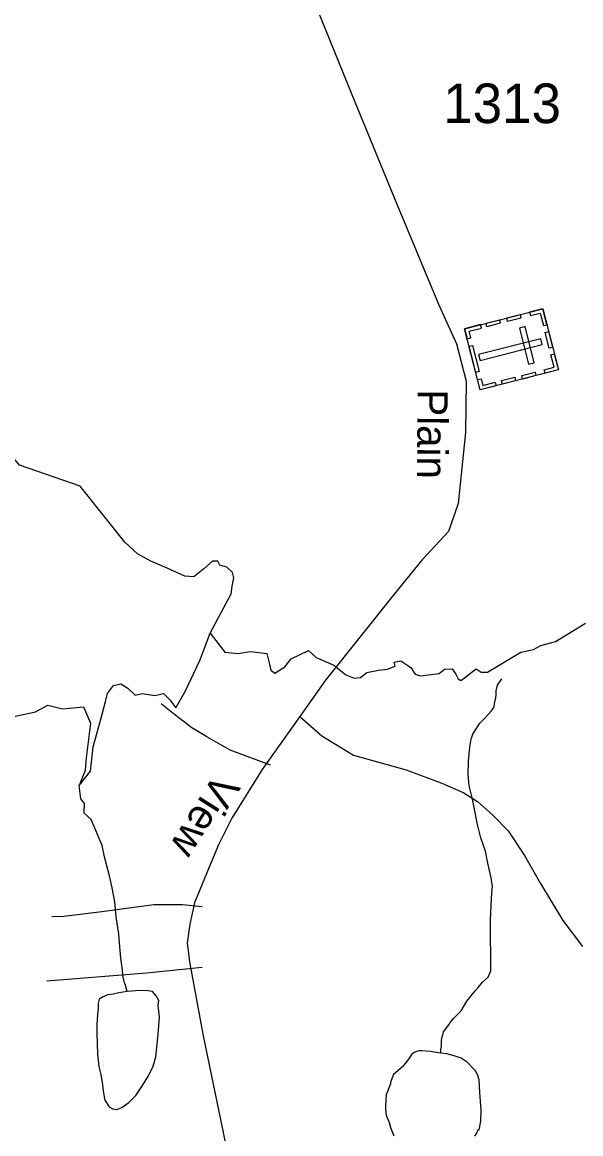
# Model space of a CAD drawing. Extents: x 2082433 to 2279600, y 546599 to 755198.
# Drawn here: x 2098975 to 2100738, y 639289 to 642798 of the extents above; entities that cross this region are included whole.
import ezdxf

# ---------------------------------------------------------------- set-up
doc = ezdxf.new("R2010")
doc.units = 0
for name, color, linetype in [('Exist Cultural Cemetery CELL', 7, 'Continuous'), ('Exist Hydrographic Creek Single Shore', 7, 'Continuous'), ('Exist Hydrographic Lake Shore', 7, 'Continuous'), ('Exist Hydrographic Pond Under 1500 Sq Ft', 7, 'Continuous'), ('Exist Road Non-System Type 51', 7, 'Continuous'), ('Exist Road Secondary Type 51 Attributed', 7, 'Continuous'), ('Exist Road Secondary Type 51 Label', 7, 'Continuous'), ('Exist Road Secondary Type 51 Number Label', 7, 'Continuous')]:
    doc.layers.add(name, color=color, linetype=linetype)

msp = doc.modelspace()

# ---------------------------------------------------------------- linework, layer by layer
at = {"layer": 'Exist Cultural Cemetery CELL'}
for points in [[(2100618.2, 641893.5), (2100667.3, 641700.6), (2100420.5, 641637.7), (2100371.4, 641830.7)], [(2100504.3, 641864.5), (2100546.3, 641875.2), (2100549.1, 641864.2), (2100507.1, 641853.5)], [(2100576.2, 641882.8), (2100579, 641871.8), (2100610.2, 641879.8), (2100620.2, 641840.4), (2100631, 641843.2), (2100618.2, 641893.5)], [(2100379.6, 641798.6), (2100390.7, 641801.5), (2100385.3, 641822.8), (2100424.5, 641832.8), (2100421.7, 641843.5), (2100371.4, 641830.7)], [(2100439.2, 641848), (2100481.1, 641858.7), (2100483.9, 641847.6), (2100442, 641836.9)], [(2100562.3, 641837.2), (2100544.2, 641832.5), (2100573.2, 641718.4), (2100591.3, 641723)], [(2100616.6, 641780.6), (2100612, 641798.7), (2100415.5, 641748.7), (2100420.1, 641730.6)], [(2100636.4, 641821.7), (2100649.2, 641771.5), (2100638.1, 641768.7), (2100625.4, 641818.9)], [(2100396.7, 641777.8), (2100417.6, 641695.6), (2100406.6, 641692.8), (2100385.6, 641775)], [(2100625.3, 641689.8), (2100622.5, 641700.8), (2100653.7, 641708.7), (2100643.6, 641748), (2100654.4, 641750.8), (2100667.2, 641700.5)], [(2100551.6, 641682.8), (2100593.6, 641693.5), (2100596.4, 641682.5), (2100554.4, 641671.8)], [(2100412.3, 641669.9), (2100423.5, 641672.7), (2100428.9, 641651.4), (2100468, 641661.3), (2100470.8, 641650.5), (2100420.5, 641637.7)], [(2100487.7, 641666.6), (2100529.7, 641677.3), (2100532.5, 641666.2), (2100490.5, 641655.6)]]:
    msp.add_lwpolyline(points, close=True, dxfattribs=at)
at = {"layer": 'Exist Hydrographic Creek Single Shore'}
for points in [[(2099568.2, 640869.6), (2099615, 640809.1), (2099657, 640805), (2099695.9, 640811.1), (2099747.2, 640805), (2099753.3, 640780.4), (2099759.5, 640752.7), (2099772.8, 640743.5), (2099804.5, 640763), (2099824, 640788.6), (2099878.3, 640815.2), (2099902.9, 640792.7), (2099958.7, 640768.1), (2099996.1, 640738.4), (2100022.8, 640727.1), (2100043.3, 640729.2), (2100062.7, 640745.6), (2100099.6, 640752.7), (2100127.8, 640755.3), (2100151.9, 640765), (2100149.3, 640777.8), (2100169.8, 640781.9), (2100202.1, 640761.4), (2100215.4, 640740.4), (2100231.8, 640734.8), (2100291.2, 640742), (2100308.1, 640756.3), (2100331.7, 640757.3), (2100345, 640738.4), (2100350.6, 640725.6), (2100359.8, 640720), (2100371.1, 640728.1), (2100395.2, 640747.6), (2100408, 640757.3), (2100423.4, 640746.6), (2100443.2, 640746.8), (2100548.3, 640809.6), (2100589.3, 640817.8), (2100612.4, 640830.6), (2100658.5, 640842.9), (2100753.3, 640900.8)], [(2100296.8, 639543.1), (2100296.8, 639554.9), (2100298.9, 639565.1), (2100298.3, 639585.1), (2100300.5, 639594.9), (2100302.8, 639601), (2100304.8, 639610.9), (2100318.3, 639629.1), (2100330.4, 639645.1), (2100336, 639653.2), (2100360.4, 639677), (2100378.2, 639707.2), (2100405.9, 639741.1), (2100414.1, 639751.3), (2100428.3, 639767.4), (2100446.1, 639783.3), (2100453.7, 639803.3), (2100454.1, 639833.2), (2100454.1, 639861.2), (2100453.5, 639901.4), (2100453.3, 639963.5), (2100455.3, 640009.4), (2100457, 640049.4), (2100459, 640069.3), (2100455.1, 640097.5), (2100444.9, 640143.2), (2100436.9, 640181.4), (2100422.5, 640223.3), (2100410.6, 640269.3), (2100404.5, 640303.1), (2100396.1, 640345.3), (2100386, 640387), (2100382.3, 640422.8), (2100383.8, 640465.2), (2100387.9, 640509.2), (2100391.6, 640535), (2100397.3, 640551.1), (2100407.5, 640567), (2100419.6, 640585.1), (2100433.4, 640599.2), (2100447.1, 640613.4), (2100455.1, 640623.1), (2100463.1, 640635.3), (2100467.2, 640651.3), (2100469.5, 640665.1), (2100471.1, 640675), (2100470.9, 640687.2), (2100474.8, 640705.3), (2100489.2, 640725.4)], [(2099306.2, 639737.7), (2099304.2, 639745.7), (2099300.5, 639761.7), (2099298.2, 639765.7), (2099294.3, 639783.7), (2099290.4, 639813.5), (2099286.1, 639843.8), (2099282.2, 639891.8), (2099279.6, 639919.8), (2099271.6, 639973.8), (2099267.2, 640021.4), (2099259.3, 640065.6), (2099251.1, 640103.4), (2099241, 640139.4), (2099235.3, 640163.4), (2099227.3, 640199.5), (2099192.9, 640281.5), (2099171.1, 640301.6), (2099171.5, 640331.6), (2099160.1, 640346), (2099155, 640389)]]:
    msp.add_lwpolyline(points, dxfattribs=at)
at = {"layer": 'Exist Hydrographic Lake Shore'}
for points in [[(2099568.2, 640869.6), (2099634.5, 640993.5), (2099637.5, 641018.1), (2099642.7, 641043.7), (2099638.6, 641061.1), (2099621.1, 641077.5), (2099598.6, 641083.7), (2099592.5, 641097), (2099576.1, 641097), (2099548.4, 641072.4), (2099516.6, 641047.8), (2099488, 641049.9), (2099432.6, 641074.4), (2099381.4, 641097), (2099339.4, 641119.5), (2099299.4, 641156.4), (2099158.1, 641333.9), (2098966.2, 641400.1), (2098757.3, 641657), (2098691.2, 641684.5)], [(2098945, 640605.2), (2099016.7, 640620.6), (2099055.6, 640642.1), (2099102.7, 640630.8), (2099168.3, 640637), (2099190.8, 640585.7), (2099177.5, 640476.1), (2099173.4, 640436.2), (2099155, 640389), (2099190.8, 640434.1), (2099199, 640510.9), (2099222.6, 640593.9), (2099238, 640653.4), (2099244.1, 640679), (2099263.6, 640704.6), (2099286.1, 640709.7), (2099308.7, 640695.4), (2099331.2, 640673.8), (2099353.7, 640679), (2099393.7, 640672.8), (2099421.4, 640679), (2099440.8, 640659.5), (2099460.3, 640633.9), (2099489, 640685.1), (2099536.1, 640783.5), (2099568.2, 640869.6)]]:
    msp.add_lwpolyline(points, dxfattribs=at)
at = {"layer": 'Exist Hydrographic Pond Under 1500 Sq Ft'}
for points in [[(2099306.2, 639737.7), (2099280.4, 639733.5), (2099262.3, 639729.7), (2099244.7, 639727.6), (2099230.3, 639721.6), (2099218.4, 639713.7), (2099214.8, 639701.7), (2099214.6, 639685.5), (2099212.5, 639665.5), (2099210.9, 639635.4), (2099210.7, 639605.4), (2099211.3, 639573.6), (2099213.3, 639539.7), (2099217, 639501.4), (2099223, 639475.7), (2099229.1, 639443.6), (2099231.6, 639417.7), (2099235.7, 639395.6), (2099249.8, 639373.6), (2099261.5, 639367.7), (2099273.6, 639365.9), (2099289.4, 639372), (2099311.5, 639387.7), (2099333.7, 639409.9), (2099353.2, 639438.2), (2099373.3, 639472), (2099388.8, 639502.1), (2099396.8, 639532.2), (2099404.6, 639604), (2099408.5, 639658.1), (2099404.4, 639694.1), (2099406.5, 639710), (2099398.3, 639724.2), (2099386.2, 639738.2), (2099372, 639739.9), (2099346, 639741.8), (2099306.2, 639737.7)], [(2100296.8, 639543.1), (2100288.8, 639545.1), (2100263, 639548.6), (2100236.5, 639550.6), (2100226.7, 639550.9), (2100214.6, 639546.6), (2100204.7, 639540.8), (2100194.7, 639524.5), (2100175, 639500.7), (2100146.7, 639476.6), (2100137.3, 639452.5), (2100137.1, 639446.4), (2100123.3, 639412.4), (2100121.3, 639376.6), (2100121.3, 639366.5), (2100123.3, 639348.3), (2100133.8, 639324.5), (2100137.5, 639308.5), (2100147.5, 639282.6)], [(2100403.4, 639281.6), (2100411.2, 639293.4), (2100413.5, 639301.6), (2100417.6, 639301.3), (2100423.1, 639329.3), (2100423.3, 639363.4), (2100419, 639419.6), (2100416.8, 639459.2), (2100413.1, 639473.2), (2100406.5, 639487.2), (2100400.8, 639493.3), (2100379, 639515.3), (2100361, 639527.3), (2100338.9, 639535.1), (2100314.9, 639541.2), (2100296.8, 639543.1)]]:
    msp.add_lwpolyline(points, dxfattribs=at)
at = {"layer": 'Exist Road Non-System Type 51'}
for points in [[(2099758.4, 640452.7), (2099631.4, 640500.3), (2099557.9, 640542.2), (2099510.2, 640571), (2099455.4, 640612.8), (2099413.6, 640646)], [(2099851.7, 640606.2), (2099921.3, 640545.8), (2100020.7, 640484.3), (2100186.8, 640437.6), (2100299.4, 640395.7), (2100368.6, 640365.4), (2100411.9, 640338), (2100459.5, 640296.2), (2100508.5, 640245.7), (2100560.5, 640167.8), (2100611, 640079.1), (2100681.7, 639962.2), (2100743.7, 639880)], [(2099543.4, 640005.5), (2099481.4, 640011.3), (2099390.5, 640011.3), (2099226.1, 639989.6), (2099106.3, 639975.2), (2099068.8, 639973.8)], [(2099543.4, 639814.3), (2099367.4, 639795.6), (2099052.9, 639771.1)]]:
    msp.add_lwpolyline(points, dxfattribs=at)
at = {"layer": 'Exist Road Secondary Type 51 Attributed'}
msp.add_lwpolyline([(2099849.3, 642980.2), (2100015.2, 642569.8), (2100147.9, 642246.6), (2100289.3, 641908.3), (2100345.5, 641782.8), (2100375.8, 641664.5), (2100374.4, 641502.9), (2100351.3, 641278.6), (2100321, 641190.6), (2100236.9, 641100.1), (2100148.8, 640992.5), (2099932.6, 640721), (2099851.7, 640606.2), (2099732.8, 640439.2), (2099636.5, 640285.5), (2099594.5, 640201.5), (2099564.8, 640130.8), (2099518.7, 640018.1), (2099504.3, 639950.5), (2099496.2, 639892.1), (2099503.3, 639831.7), (2099546.4, 639598.1), (2099608.8, 639297.9), (2099734.9, 638671.9)], dxfattribs=at)

# ---------------------------------------------------------------- texts
at = {"layer": 'Exist Road Secondary Type 51 Label'}
for s, rotation, p in [('Plain', 269.6292, (2100223.1, 641639.4)), ('View', 237.6321, (2099586.1, 640432.3))]:
    msp.add_text(s, height=95, rotation=rotation, dxfattribs=at).set_placement(p)
at = {"layer": 'Exist Road Secondary Type 51 Number Label'}
msp.add_text('1313', height=125, dxfattribs=at).set_placement((2100303.8, 642479.6))

doc.saveas('drawing.dxf')
